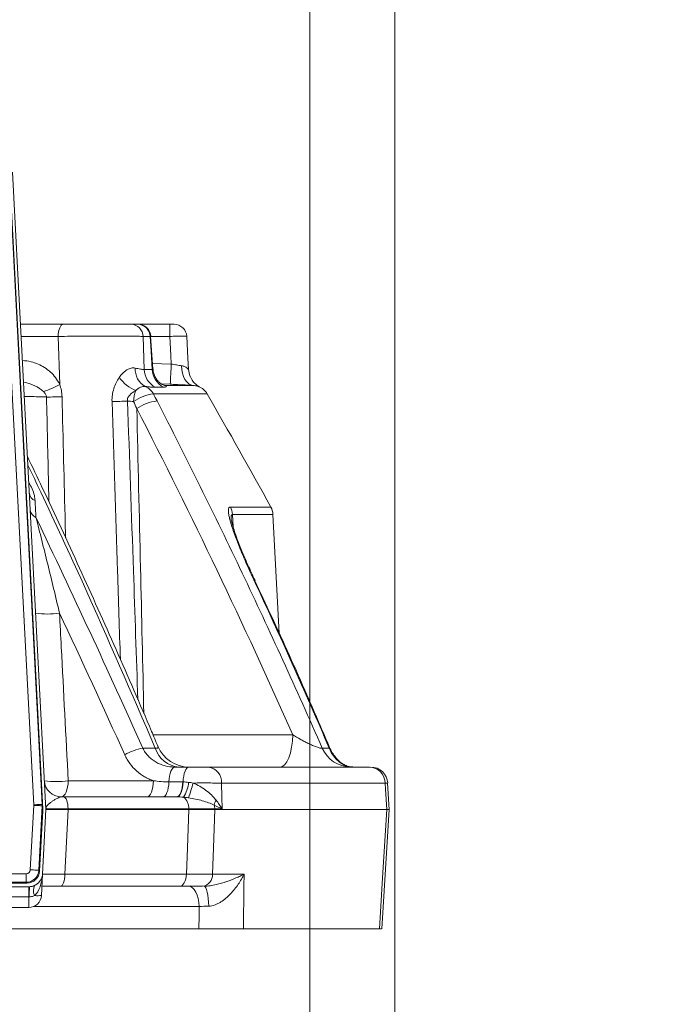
# Model space of a CAD drawing. Header units: millimetres. Extents: x 0 to 8410, y 0 to 5940.
# Tile 278 of 316: x 7536 to 7685, y 2220 to 2451. Entities that reach past the tile are written whole.
import ezdxf

# ---------------------------------------------------------------- set-up
doc = ezdxf.new("R2010")
doc.units = ezdxf.units.MM
doc.header["$LTSCALE"] = 10
doc.styles.add('SLDTEXTSTYLE0', font='TXT', dxfattribs={"width": 0.605})
doc.dimstyles.new('SLDDIMSTYLE0', dxfattribs={"dimtxt": 50, "dimasz": 50, "dimexe": 0, "dimexo": 0.0625, "dimgap": 12.5, "dimtad": 1, "dimtoh": 1, "dimdec": 1, "dimrnd": 1e-09, "dimzin": 12, "dimdsep": 46, "dimtxsty": 'SLDTEXTSTYLE0', "dimsah": 1, "dimcen": 0.09, "dimadec": 0, "dimazin": 0, "dimtfac": 1, "dimtofl": 0, "dimtmove": 0, "dimatfit": 3, "dimfxl": 0, "dimfrac": 2, "dimtolj": 1, "dimtzin": 12, "dimarcsym": 0})
doc.dimstyles.new('SLDDIMSTYLE2', dxfattribs={"dimtxt": 50, "dimasz": 50, "dimexe": 0, "dimexo": 0.0625, "dimgap": 12.5, "dimtad": 1, "dimtoh": 1, "dimdec": 1, "dimrnd": 1e-09, "dimzin": 12, "dimdsep": 46, "dimtxsty": 'SLDTEXTSTYLE0', "dimsah": 1, "dimcen": 0.09, "dimadec": 0, "dimazin": 0, "dimtfac": 1, "dimtofl": 0, "dimtmove": 0, "dimatfit": 3, "dimfxl": 0, "dimfrac": 2, "dimtolj": 1, "dimtzin": 12, "dimarcsym": 0})

# ---------------------------------------------------------------- blocks, each defined once
blk = doc.blocks.new('*D31')
at = {"color": 7, "linetype": 'Continuous', "lineweight": 0}
for p, q in [((7623.82, 3232.92), (7623.82, 2102.57)), ((7603.82, 2933.24), (7603.82, 2102.57)), ((7603.82, 2117.57), (7503.82, 2117.57)), ((7603.82, 2117.57), (7623.82, 2117.57)), ((7623.82, 2117.57), (8031.2, 2117.57))]:
    blk.add_line(p, q, dxfattribs=at)
for points in [[(7603.82, 2117.57), (7553.82, 2125.07), (7553.82, 2110.07)], [(7623.82, 2117.57), (7673.82, 2110.07), (7673.82, 2125.07)]]:
    blk.add_solid(points, dxfattribs=at)
at = {"color": 7, "linetype": 'Continuous', "lineweight": 0, "char_height": 50, "attachment_point": 1, "style": 'SLDTEXTSTYLE0'}
for s, insert in [(' (2x M8)', (7763.45, 2182.03)), ('20', (7687.09, 2182.03))]:
    blk.add_mtext(s, dxfattribs=dict(at, insert=insert))
blk = doc.blocks.new('*D32')
at = {"color": 7, "linetype": 'Continuous', "lineweight": 0}
for p, q in [((7603.82, 2933.24), (7603.82, 2002.57)), ((7366.82, 2227.33), (7366.82, 2002.57)), ((7603.82, 2017.57), (7366.82, 2017.57)), ((7603.82, 2017.57), (8068.78, 2017.57))]:
    blk.add_line(p, q, dxfattribs=at)
for points in [[(7366.82, 2017.57), (7416.82, 2010.07), (7416.82, 2025.07)], [(7603.82, 2017.57), (7553.82, 2025.07), (7553.82, 2010.07)]]:
    blk.add_solid(points, dxfattribs=at)
at = {"color": 7, "linetype": 'Continuous', "lineweight": 0, "char_height": 50, "attachment_point": 1, "style": 'SLDTEXTSTYLE0'}
for s, insert in [(' (2x M8)', (7801.03, 2082.03)), ('237', (7686.46, 2082.03))]:
    blk.add_mtext(s, dxfattribs=dict(at, insert=insert))

msp = doc.modelspace()

# ---------------------------------------------------------------- linework, layer by layer
at = {"color": 7, "linetype": 'Continuous', "lineweight": 0}
for p, q in [((7541.069801, 2265.7711), (7533.227886, 2415.403623)), ((7533.970337, 2415.302995), (7541.817258, 2265.57476)), ((7535.842772, 2379.574764), (7545.84537, 2379.574764)), ((7561.822052, 2379.574764), (7563.441272, 2379.574764)), ((7563.482876, 2379.574764), (7570.935513, 2379.574764)), ((7566.945489, 2369.102884), (7566.441397, 2376.769188)), ((7596.64702, 2306.985389), (7595.182936, 2334.921676)), ((7572.140004, 2275.574758), (7575.434933, 2275.574758)), ((7579.966317, 2275.574758), (7617.878403, 2275.574758)), ((7622.521306, 2265.576116), (7622.127677, 2271.825589)), ((7545.993249, 2268.574759), (7572.59364, 2268.574759)), ((7540.323834, 2251.144467), (7541.069831, 2265.379046)), ((7541.022922, 2250.417752), (7541.817258, 2265.57476)), ((7541.071738, 2265.73117), (7541.071783, 2265.418348)), ((7547.038893, 2265.57476), (7575.393136, 2265.57476)), ((7581.51717, 2265.57476), (7621.97655, 2265.57476)), ((7620.757992, 2237.569971), (7622.518684, 2265.573568)), ((7196.295182, 2248.312293), (7537.33934, 2248.312293)), ((7541.022922, 2250.417752), (7540.76087, 2245.417752)), ((7537.764992, 2247.464138), (7516.923453, 2247.464138)), ((7539.465751, 2247.942257), (7539.24353, 2247.825344)), ((7573.231991, 2247.574759), (7545.24305, 2247.574759)), ((7537.764992, 2242.574759), (7516.923453, 2242.574759)), ((7529.386054, 2237.574759), (7577.777977, 2237.574759)), ((7588.239561, 2237.574759), (7620.201881, 2237.574759))]:
    msp.add_line(p, q, dxfattribs=at)
at = {"color": 8, "linetype": 'Continuous', "lineweight": 0}
for p, q in [((7538.946907, 2266.705978), (7531.697135, 2405.03988)), ((7533.693175, 2405.144486), (7540.942947, 2266.810586)), ((7570.935513, 2379.574764), (7570.935513, 2376.731771)), ((7544.698904, 2376.731771), (7535.991768, 2376.731771)), ((7545.061256, 2365.460488), (7544.698904, 2376.731771)), ((7564.669739, 2376.731771), (7564.908306, 2368.988443)), ((7566.312607, 2376.731771), (7564.669739, 2376.731771)), ((7570.935513, 2376.731771), (7566.443856, 2376.731771)), ((7564.908306, 2368.988443), (7566.821436, 2368.988443)), ((7566.859822, 2370.405588), (7571.282308, 2370.232481)), ((7569.424565, 2364.799577), (7567.486535, 2364.799577)), ((7571.041624, 2365.499962), (7568.921159, 2365.596253)), ((7569.799389, 2365.233901), (7576.435442, 2365.233901)), ((7579.729463, 2363.235894), (7567.084442, 2363.235894)), ((7585.173409, 2336.638171), (7594.694297, 2336.638171)), ((7585.641648, 2334.921676), (7585.818942, 2331.98959)), ((7595.182936, 2334.921676), (7585.641648, 2334.921676)), ((7566.994558, 2283.15607), (7599.846731, 2283.15607)), ((7564.591075, 2280.02502), (7567.526127, 2280.02502)), ((7606.769587, 2280.02502), (7608.409266, 2280.02502)), ((7547.057639, 2272.365417), (7567.088883, 2272.365417)), ((7570.736731, 2272.074758), (7573.971207, 2272.074758)), ((7621.583398, 2271.784104), (7583.111833, 2271.784104)), ((7540.942947, 2266.810586), (7541.069801, 2265.7711)), ((7538.153644, 2251.438968), (7538.946907, 2266.575293)), ((7540.93657, 2266.47102), (7540.143306, 2251.334695)), ((7541.069831, 2265.379046), (7540.93657, 2266.47102)), ((7547.038893, 2265.57476), (7546.270932, 2250.417752)), ((7547.030936, 2265.731766), (7547.038893, 2265.57476)), ((7575.387339, 2265.731766), (7547.030936, 2265.731766)), ((7575.393136, 2265.57476), (7575.387339, 2265.731766)), ((7581.511687, 2265.731766), (7581.51717, 2265.57476)), ((7583.214576, 2265.731766), (7581.511687, 2265.731766)), ((7540.143306, 2251.334695), (7540.323834, 2251.144467)), ((7537.158827, 2248.502521), (7196.475695, 2248.502521)), ((7522.075574, 2250.494911), (7537.158827, 2250.494911)), ((7537.158827, 2248.502521), (7537.158827, 2250.494911)), ((7537.33934, 2248.312293), (7537.158827, 2248.502521)), ((7546.270932, 2250.417752), (7574.833374, 2250.417752)), ((7580.988209, 2250.417752), (7588.416989, 2250.417752)), ((7537.764992, 2245.074759), (7537.764992, 2247.464138)), ((7537.764992, 2245.074759), (7516.923453, 2245.074759)), ((7537.896003, 2245.074759), (7537.764992, 2245.074759)), ((7537.764992, 2245.074759), (7537.764992, 2242.574759)), ((7577.85521, 2242.836439), (7538.990389, 2242.836439))]:
    msp.add_line(p, q, dxfattribs=at)
at = {"color": 8, "linetype": 'Continuous', "lineweight": 0, "flags": 128}
for points in [[(7545.84537, 2379.574764), (7545.628782, 2379.520881), (7545.419957, 2379.361186), (7545.22642, 2379.101414), (7545.055117, 2378.750879), (7544.912185, 2378.322187), (7544.80278, 2377.830732), (7544.730823, 2377.294171), (7544.698904, 2376.731771)], [(7566.821436, 2368.988443), (7566.541041, 2373.257134), (7566.312607, 2376.731771)], [(7571.282308, 2370.232481), (7571.176465, 2372.217405), (7570.935513, 2376.731771)], [(7573.699798, 2369.858819), (7573.76052, 2368.957269), (7573.919336, 2368.098247), (7574.170928, 2367.310482), (7574.506889, 2366.62035), (7574.915941, 2366.050962), (7575.384419, 2365.621361), (7575.896631, 2365.345928), (7576.435442, 2365.233901)], [(7590.980615, 2319.357793), (7590.882774, 2319.471288), (7590.689193, 2319.546747)], [(7596.83239, 2275.574758), (7597.401883, 2275.718431), (7597.950916, 2276.144284), (7598.459761, 2276.837021), (7598.910163, 2277.771763), (7599.285941, 2278.914939), (7599.573593, 2280.225481), (7599.762793, 2281.656324), (7599.846731, 2283.15607)], [(7570.736731, 2272.074758), (7570.791344, 2272.779792), (7570.889871, 2273.445587), (7571.029092, 2274.050477), (7571.204494, 2274.57476), (7571.410338, 2275.001369), (7571.63995, 2275.316417), (7571.885835, 2275.509644), (7572.140004, 2275.574758)], [(7574.058051, 2272.074565), (7574.111621, 2272.779628), (7574.208285, 2273.445457), (7574.344899, 2274.05038), (7574.516992, 2274.574696), (7574.718977, 2275.001332), (7574.944268, 2275.316398), (7575.185548, 2275.50964), (7575.434933, 2275.574758)], [(7547.057639, 2272.365417), (7547.01304, 2271.615542), (7546.912502, 2270.900119), (7546.75966, 2270.244847), (7546.55997, 2269.673261), (7546.320642, 2269.20589), (7546.050246, 2268.85952), (7545.758511, 2268.646595), (7545.455898, 2268.574759)], [(7567.088883, 2272.365417), (7567.048739, 2271.615542), (7566.958259, 2270.900119), (7566.820691, 2270.244847), (7566.640969, 2269.673261), (7566.425572, 2269.20589), (7566.182206, 2268.85952), (7565.919633, 2268.646595), (7565.647285, 2268.574759)], [(7570.736731, 2272.074758), (7570.682119, 2271.369729), (7570.583592, 2270.70393), (7570.444371, 2270.099043), (7570.268984, 2269.574761), (7570.063124, 2269.148148), (7569.833513, 2268.8331), (7569.587628, 2268.639875), (7569.333459, 2268.574759)], [(7573.971207, 2272.074758), (7573.917593, 2271.369729), (7573.820884, 2270.70393), (7573.684196, 2270.099043), (7573.512013, 2269.574761), (7573.309939, 2269.148148), (7573.084529, 2268.8331), (7572.843145, 2268.639875), (7572.59364, 2268.574759)], [(7574.058051, 2272.074565), (7573.999177, 2271.372608), (7573.897774, 2270.709432), (7573.757107, 2270.106438), (7573.581721, 2269.583087), (7573.377277, 2269.156265), (7573.150362, 2268.839746), (7572.908308, 2268.643749), (7572.658922, 2268.574593)], [(7583.111833, 2271.784104), (7583.166326, 2268.574759), (7583.214576, 2265.731766)], [(7621.97655, 2265.57476), (7621.673401, 2270.362805), (7621.583398, 2271.784104)], [(7540.942947, 2266.810586), (7540.892969, 2266.807967), (7540.77148, 2266.801601), (7540.582965, 2266.791721), (7540.33431, 2266.77869), (7540.034692, 2266.762986), (7539.69508, 2266.745189), (7539.327989, 2266.725951), (7538.946907, 2266.705978)], [(7545.993249, 2268.574759), (7546.189304, 2268.520882), (7546.378295, 2268.361188), (7546.553473, 2268.10141), (7546.70852, 2267.750883), (7546.837892, 2267.322193), (7546.93691, 2266.830738), (7547.002043, 2266.294173), (7547.030936, 2265.731766)], [(7540.93657, 2266.47102), (7540.870364, 2266.47449), (7540.738191, 2266.481416), (7540.54461, 2266.491562), (7540.296237, 2266.504578), (7540.001596, 2266.520019), (7539.670791, 2266.537357), (7539.31516, 2266.555994), (7538.946907, 2266.575293)], [(7574.833374, 2250.417752), (7575.061987, 2256.607731), (7575.393136, 2265.57476)], [(7581.51717, 2265.57476), (7581.204216, 2256.607731), (7580.988209, 2250.417752)], [(7620.201881, 2237.574759), (7620.960678, 2249.537747), (7621.97655, 2265.57476)], [(7540.143306, 2251.334695), (7540.077101, 2251.338165), (7539.944942, 2251.345091), (7539.751346, 2251.355236), (7539.502974, 2251.368253), (7539.208333, 2251.383694), (7538.877527, 2251.401031), (7538.521911, 2251.419668), (7538.153644, 2251.438968)], [(7545.24305, 2247.574759), (7545.437242, 2247.628636), (7545.62446, 2247.788331), (7545.797984, 2248.048108), (7545.95157, 2248.398636), (7546.079706, 2248.827326), (7546.177785, 2249.31878), (7546.242307, 2249.855345), (7546.270932, 2250.417752)], [(7573.231991, 2247.574759), (7573.534529, 2247.628636), (7573.826204, 2247.788331), (7574.096541, 2248.048108), (7574.335824, 2248.398636), (7574.535455, 2248.827326), (7574.688266, 2249.31878), (7574.788774, 2249.855345), (7574.833374, 2250.417752)], [(7588.416989, 2250.417752), (7588.377814, 2247.574759), (7588.239561, 2237.574759)], [(7575.358625, 2247.574759), (7575.830291, 2247.484965), (7576.28503, 2247.218807), (7576.706479, 2246.785845), (7577.079515, 2246.201631), (7577.390741, 2245.487147), (7577.62898, 2244.668058), (7577.785681, 2243.773782), (7577.85521, 2242.836439)], [(7578.986059, 2247.574759), (7579.192872, 2247.486326), (7579.392369, 2247.224155), (7579.577501, 2246.79752), (7579.741697, 2246.221512), (7579.879175, 2245.516506), (7579.985063, 2244.707442), (7580.055605, 2243.822938), (7580.088313, 2242.894282)], [(7577.777977, 2237.574759), (7577.823143, 2240.650579), (7577.85521, 2242.836439)]]:
    msp.add_lwpolyline(points, dxfattribs=at)
at = {"color": 7, "linetype": 'Continuous', "lineweight": 0, "flags": 128}
msp.add_lwpolyline([(7574.929322, 2376.731771), (7575.203429, 2371.597502), (7575.342576, 2368.988443)], dxfattribs=at)
at = {"color": 8, "linetype": 'Continuous', "lineweight": 0}
for centre, radius, start, end in [((7561.751224, 2376.656128), 2.919495, 1.48467636, 88.60984264), ((7563.381991, 2376.643417), 2.931947, 1.72688258, 88.84146576), ((7567.410735, 2368.993835), 4.600782, 176.14627401, 240.95531094), ((7569.924486, 2369.188002), 5.020147, 182.27821024, 240.94602779), ((7571.832229, 2369.199072), 5.015217, 182.40702449, 241.30991853), ((7109.776802, 2391.331064), 461.987534, 356.79475038, 357.38243943), ((7566.931315, 2373.02989), 9.871625, 217.06104256, 246.11236799), ((7534.676043, 2383.894098), 21.157755, 288.13684364, 299.39624238), ((7571.330064, 2360.983916), 8.922797, 160.21740448, 176.98304064), ((7563.698494, 2361.431031), 3.836949, 28.05962809, 67.33402435), ((7542.210477, 2434.757317), 72.258316, 269.80341825, 272.69795566), ((7557.214491, 2430.3679), 68.921772, 270.11713975, 273.14748466), ((7568.39209, 2352.817925), 10.499716, 97.15426752, 124.66803884), ((7569.012597, 2351.448753), 10.178018, 96.01431117, 124.98355392), ((7540.089805, 2340.193105), 2.188289, 187.94879598, 247.60123957), ((7581.514888, 2334.718058), 4.13178, 2.82473984, 27.69197889), ((7540.282357, 2336.215762), 2.173266, 188.21858846, 248.3994637), ((7542.208242, 2330.893622), 19.37301, 261.6610774, 278.3389226), ((7567.439097, 2265.739407), 14.566742, 101.27482957, 119.16405872), ((7573.558556, 2281.866421), 6.307215, 196.97483159, 265.97562402), ((7613.57613, 2283.003369), 7.429642, 203.63281501, 269.04509146), ((7579.517648, 2272.002034), 3.600786, 356.53016861, 82.84216189), ((7544.259506, 2291.574962), 19.412269, 261.71237464, 278.28762536), ((7567.880618, 2272.632886), 7.508195, 326.57351772, 355.04127062), ((7551.356861, 2277.701425), 25.719291, 338.69379701, 346.78043306), ((7572.300192, 2266.007649), 3.099449, 354.89332918, 53.42887582), ((7586.231004, 2265.41592), 5.017579, 151.51505359, 165.939047), ((7577.775892, 2265.583634), 3.73873, 2.2707045, 16.33176811), ((7578.300013, 2250.245843), 2.693687, 277.42759363, 3.65905157), ((7561.730263, 2245.319976), 23.835521, 174.8355164, 180.58946288), ((7541.23539, 2246.540017), 2.370564, 147.16626381, 209.7845737), ((7539.763428, 2251.287625), 5.954015, 264.35707896, 279.6439043)]:
    msp.add_arc(centre, radius, start, end, dxfattribs=at)
at = {"color": 7, "linetype": 'Continuous', "lineweight": 0}
for centre, radius, start, end in [((7563.482858, 2376.574753), 3.000011, 3.78047846, 90.00022477), ((7571.933707, 2376.575052), 2.999712, 2.99477421, 89.99506206), ((7580.336504, 2369.250149), 5.000781, 182.99983373, 202.23940607), ((7576.263502, 2361.239133), 4, 29.94652968, 68.90541926), ((6279.992004, 1614.448531), 1500, 28.780784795, 29.946529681), ((7591.188425, 2334.712334), 4, 3, 28.7807848), ((7575.507593, 2283.574763), 8.000005, 203.02825729, 269.99999019), ((7608.394493, 2279.656749), 0.368567, 27.99739455, 87.70277128), ((7617.738317, 2271.731875), 3.845435, 0.77821077, 87.91230847), ((7618.168172, 2271.57479), 3.999968, 3.67315031, 90.00044565), ((7545.455896, 2272.574759), 4, 183, 270), ((7538.027027, 2250.574759), 3, 298.65768168, 357), ((7537.764989, 2245.574759), 3, 270, 357)]:
    msp.add_arc(centre, radius, start, end, dxfattribs=at)
at = {"color": 8, "linetype": 'Continuous', "lineweight": 0}
for centre, major_axis, ratio, start_param, end_param in [((7537.94674, 2266.671201), (0.13576, -1.112451), 0.8922964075, 1.3765191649, 1.4934137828), ((7537.94674, 2266.671201), (2.977907, 0.363414), 0.9684322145, 6.0889081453, 6.2058027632), ((7537.151584, 2251.49873), (0.693343, -0.730631), 0.9928048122, 5.5275720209, 7.0387985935), ((7537.151584, 2251.49873), (2.176123, 2.065064), 0.997618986, 3.9567756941, 5.4680022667), ((7538.027027, 2250.574759), (0.30581, 5.835199), 0.5134167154, 3.6354824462, 4.7123889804)]:
    msp.add_ellipse(centre, major_axis=major_axis, ratio=ratio, start_param=start_param, end_param=end_param, dxfattribs=at)
at = {"color": 7, "linetype": 'Continuous', "lineweight": 0}
for centre, major_axis, ratio, start_param, end_param in [((7539.572291, 2253.351003), (1.402426, 12.865235), 0.0430431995, 6.0123636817, 6.0240130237), ((7539.124131, 2257.023348), (1.878329, 8.999574), 0.0596680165, 5.9148791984, 5.9268078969), ((7537.317631, 2251.323753), (-2.08003, 2.191894), 0.9928048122, 2.3859793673, 3.8972059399)]:
    msp.add_ellipse(centre, major_axis=major_axis, ratio=ratio, start_param=start_param, end_param=end_param, dxfattribs=at)
for points, knots in [([(7545.845375, 2379.574759), (7546.612551, 2379.574759), (7547.400506, 2379.574759), (7548.612787, 2379.574759), (7549.023218, 2379.574759), (7549.8492, 2379.574759), (7550.260595, 2379.574759), (7551.490143, 2379.574759), (7552.303709, 2379.574759), (7553.514568, 2379.574759), (7553.913521, 2379.574759), (7554.690959, 2379.574759), (7555.071224, 2379.574759), (7555.815004, 2379.574759), (7556.17852, 2379.574759), (7556.888428, 2379.574759), (7557.235755, 2379.574759), (7558.228219, 2379.574759), (7558.832232, 2379.574759), (7559.652332, 2379.574759), (7559.91262, 2379.574759), (7560.395586, 2379.574759), (7560.618021, 2379.574759), (7561.229767, 2379.574759), (7561.56411, 2379.574759), (7561.822046, 2379.574759)], [0, 0, 0, 0, 0.125, 0.125, 0.1875, 0.1875, 0.25, 0.25, 0.375, 0.375, 0.4375, 0.4375, 0.5, 0.5, 0.5625, 0.5625, 0.625, 0.625, 0.75, 0.75, 0.8125, 0.8125, 0.875, 0.875, 1, 1, 1, 1]), ([(7570.935517, 2379.574759), (7571.068994, 2379.574759), (7571.201611, 2379.574759), (7571.444248, 2379.574759), (7571.556462, 2379.574759), (7571.740946, 2379.574759), (7571.814677, 2379.574759), (7571.912415, 2379.574759), (7571.936483, 2379.574759), (7571.933969, 2379.574759)], [0, 0, 0, 0, 0.25, 0.25, 0.5, 0.5, 0.75, 0.75, 1, 1, 1, 1]), ([(7569.70277, 2365.241084), (7569.694409, 2365.241071), (7569.6774, 2365.241045), (7569.397716, 2365.324004), (7568.970988, 2365.543747), (7568.452383, 2365.932656), (7567.901946, 2366.521896), (7567.413027, 2367.319564), (7567.071355, 2368.208184), (7567.024125, 2368.835555), (7567.003558, 2369.10874)], [0, 0, 0, 0, 0.1350095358, 0.2746612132, 0.4010865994, 0.5176060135, 0.6345132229, 0.7606258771, 0.8957661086, 1, 1, 1, 1]), ([(7577.9276, 2364.874783), (7577.929456, 2364.873912), (7577.947707, 2364.865346), (7577.897577, 2364.889249), (7577.745758, 2364.975564), (7577.509141, 2365.123703), (7577.145173, 2365.388667), (7576.585821, 2365.907151), (7576.052233, 2366.568088), (7575.82021, 2367.157343), (7575.737561, 2367.367241)], [0, 0, 0, 0, 0.0180111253, 0.1770563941, 0.2557738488, 0.3222328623, 0.4339065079, 0.5702420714, 0.8469163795, 1, 1, 1, 1]), ([(7576.435437, 2365.233901), (7576.0499, 2365.253376), (7575.636366, 2365.274153), (7574.78545, 2365.316654), (7574.344747, 2365.338546), (7573.432773, 2365.383577), (7572.958727, 2365.40685), (7572.007093, 2365.453281), (7571.526692, 2365.476581), (7571.041627, 2365.499959)], [0, 0, 0, 0, 0.25, 0.25, 0.5, 0.5, 0.75, 0.75, 1, 1, 1, 1]), ([(7568.127955, 2280.455559), (7567.639978, 2281.620915), (7564.44439, 2289.252418), (7558.334305, 2303.208121), (7549.775125, 2322.28999), (7542.814662, 2337.378477), (7538.641828, 2346.055969), (7537.471916, 2348.488826)], [0, 0, 0, 0, 0.0505521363, 0.3310478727, 0.6111944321, 0.8909928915, 1, 1, 1, 1]), ([(7590.976725, 2319.364953), (7590.412525, 2320.586123), (7589.421574, 2322.730961), (7588.162898, 2325.633169), (7587.20567, 2327.984623), (7586.467185, 2329.96684), (7585.950488, 2331.5166), (7585.617546, 2332.653831), (7585.443118, 2333.368226), (7585.371684, 2333.801615), (7585.3689, 2333.849496), (7585.36772, 2333.869803)], [0, 0, 0, 0, 0.2204351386, 0.3871676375, 0.5322781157, 0.6620037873, 0.7745563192, 0.8535877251, 0.9159744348, 0.9643621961, 1, 1, 1, 1]), ([(7608.670454, 2279.794186), (7606.848038, 2284.037435), (7602.3529, 2294.503762), (7596.425974, 2307.67843), (7592.227082, 2316.567247), (7590.921919, 2319.330204)], [0, 0, 0, 0, 0.3196871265, 0.7885348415, 1, 1, 1, 1]), ([(7613.978426, 2275.602921), (7613.69334, 2275.610378), (7613.100626, 2275.625883), (7612.153089, 2275.967343), (7611.195611, 2276.531402), (7610.291196, 2277.324766), (7609.490613, 2278.359916), (7608.966624, 2279.202706), (7608.765452, 2279.750437), (7608.735065, 2279.833171)], [0, 0, 0, 0, 0.16506474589, 0.34318084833, 0.50210384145, 0.6708657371, 0.8173023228, 0.972403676, 1, 1, 1, 1]), ([(7575.43494, 2275.574759), (7575.832065, 2275.574759), (7576.241475, 2275.574759), (7576.873849, 2275.574759), (7577.084964, 2275.574759), (7577.499699, 2275.574759), (7577.704603, 2275.574759), (7578.109381, 2275.574759), (7578.308591, 2275.574759), (7578.688, 2275.574759), (7578.870023, 2275.574759), (7579.21855, 2275.574759), (7579.385507, 2275.574759), (7579.693469, 2275.574759), (7579.835828, 2275.574759), (7579.966322, 2275.574759)], [0, 0, 0, 0, 0.25, 0.25, 0.375, 0.375, 0.5, 0.5, 0.625, 0.625, 0.75, 0.75, 0.875, 0.875, 1, 1, 1, 1]), ([(7622.106518, 2271.824218), (7622.124208, 2271.8238), (7622.269933, 2271.820361), (7621.904483, 2271.801061), (7621.583398, 2271.784104)], [0, 0, 0, 0, 0.12139595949, 1, 1, 1, 1]), ([(7541.817261, 2265.574759), (7541.817261, 2265.574759), (7541.939631, 2265.574759), (7542.304192, 2265.574759), (7542.45609, 2265.574759), (7542.811338, 2265.574759), (7543.01557, 2265.574759), (7543.477884, 2265.574759), (7543.737691, 2265.574759), (7544.294817, 2265.574759), (7544.59374, 2265.574759), (7545.232153, 2265.574759), (7545.574229, 2265.574759), (7546.286037, 2265.574759), (7546.655571, 2265.574759), (7547.038888, 2265.574759)], [0, 0, 0, 0, 0.25, 0.25, 0.375, 0.375, 0.5, 0.5, 0.625, 0.625, 0.75, 0.75, 0.875, 0.875, 1, 1, 1, 1]), ([(7622.500326, 2265.57476), (7622.51776, 2265.57476), (7622.66366, 2265.57476), (7622.298275, 2265.57476), (7621.97655, 2265.57476)], [0, 0, 0, 0, 0.11949209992, 1, 1, 1, 1]), ([(7537.991504, 2247.465536), (7537.955051, 2247.465141), (7537.879549, 2247.464323), (7537.804043, 2247.464201), (7537.764992, 2247.464138)], [0, 0, 0, 0, 0.4828068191, 1, 1, 1, 1]), ([(7539.24353, 2247.825344), (7538.944709, 2247.6869), (7538.542199, 2247.500416), (7538.104309, 2247.472681), (7537.991504, 2247.465536)], [0, 0, 0, 0, 0.7423904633, 1, 1, 1, 1]), ([(7545.24305, 2247.574759), (7544.086765, 2247.574759), (7542.372946, 2247.574759), (7541.24188, 2247.574759), (7540.873925, 2247.574759)], [0, 0, 0, 0, 0.6746826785, 1, 1, 1, 1]), ([(7588.239557, 2237.574759), (7587.95029, 2237.574759), (7587.629033, 2237.574759), (7587.101096, 2237.574759), (7586.917392, 2237.574759), (7586.534269, 2237.574759), (7586.333749, 2237.574759), (7585.717136, 2237.574759), (7585.286908, 2237.574759), (7584.613571, 2237.574759), (7584.38443, 2237.574759), (7583.916521, 2237.574759), (7583.67746, 2237.574759), (7582.960558, 2237.574759), (7582.478173, 2237.574759), (7581.504595, 2237.574759), (7581.009223, 2237.574759), (7580.046559, 2237.574759), (7579.575674, 2237.574759), (7578.654894, 2237.574759), (7578.204656, 2237.574759), (7577.777982, 2237.574759)], [0, 0, 0, 0, 0.125, 0.125, 0.1875, 0.1875, 0.25, 0.25, 0.375, 0.375, 0.4375, 0.4375, 0.5, 0.5, 0.625, 0.625, 0.75, 0.75, 0.875, 0.875, 1, 1, 1, 1]), ([(7620.682533, 2237.574759), (7620.712971, 2237.574759), (7620.80156, 2237.574759), (7620.439526, 2237.574759), (7620.201881, 2237.574759)], [0, 0, 0, 0, 0.3435853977, 1, 1, 1, 1])]:
    msp.add_open_spline(points, degree=3, knots=knots, dxfattribs=at)
at = {"color": 8, "linetype": 'Continuous', "lineweight": 0}
for points, knots in [([(7564.669737, 2376.731767), (7564.346824, 2376.743449), (7563.928411, 2376.753817), (7563.163104, 2376.767474), (7562.884869, 2376.771708), (7562.280827, 2376.779522), (7561.955333, 2376.783088), (7560.929875, 2376.792559), (7560.174738, 2376.797341), (7558.934165, 2376.802203), (7558.500049, 2376.803437), (7557.612782, 2376.805065), (7557.158463, 2376.805469), (7556.228923, 2376.805473), (7555.7537, 2376.805074), (7554.782151, 2376.803464), (7554.283608, 2376.802247), (7552.770466, 2376.797379), (7551.753774, 2376.792589), (7550.217201, 2376.783158), (7549.703072, 2376.779637), (7548.670812, 2376.771815), (7548.15785, 2376.767551), (7546.642704, 2376.753845), (7545.657836, 2376.743451), (7544.698898, 2376.731767)], [0, 0, 0, 0, 0.125, 0.125, 0.1875, 0.1875, 0.25, 0.25, 0.375, 0.375, 0.4375, 0.4375, 0.5, 0.5, 0.5625, 0.5625, 0.625, 0.625, 0.75, 0.75, 0.8125, 0.8125, 0.875, 0.875, 1, 1, 1, 1]), ([(7566.448267, 2376.769322), (7566.457772, 2376.768019), (7566.513449, 2376.760387), (7566.403656, 2376.744744), (7566.312607, 2376.731771)], [0, 0, 0, 0, 0.170719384, 1, 1, 1, 1]), ([(7574.929326, 2376.731767), (7574.933791, 2376.742409), (7574.911777, 2376.751834), (7574.816937, 2376.768351), (7574.742855, 2376.775499), (7574.546721, 2376.786942), (7574.425578, 2376.79126), (7574.137408, 2376.797105), (7573.969094, 2376.798599), (7573.600294, 2376.79861), (7573.398421, 2376.797174), (7572.958679, 2376.791333), (7572.725323, 2376.786973), (7572.240721, 2376.775621), (7571.986045, 2376.768541), (7571.465537, 2376.751886), (7571.202125, 2376.742409), (7570.935517, 2376.731767)], [0, 0, 0, 0, 0.125, 0.125, 0.25, 0.25, 0.375, 0.375, 0.5, 0.5, 0.625, 0.625, 0.75, 0.75, 0.875, 0.875, 1, 1, 1, 1]), ([(7536.287497, 2371.088925), (7536.979031, 2371.01429), (7538.809737, 2370.816708), (7541.552239, 2369.550235), (7543.852707, 2367.61611), (7544.746047, 2366.022709), (7545.061256, 2365.460488)], [0, 0, 0, 0, 0.19440150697, 0.51464095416, 0.82874442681, 1, 1, 1, 1]), ([(7559.053818, 2367.080606), (7559.31601, 2367.465494), (7559.600209, 2367.810365), (7560.055403, 2368.263338), (7560.211988, 2368.403529), (7560.53471, 2368.66031), (7560.700633, 2368.776438), (7561.031858, 2368.97682), (7561.198311, 2369.062055), (7561.532136, 2369.201366), (7561.700265, 2369.255597), (7562.033036, 2369.329405), (7562.197074, 2369.348845), (7562.515211, 2369.352354), (7562.669964, 2369.33661), (7562.820362, 2369.303057)], [0, 0, 0, 0, 0.25, 0.25, 0.375, 0.375, 0.5, 0.5, 0.625, 0.625, 0.75, 0.75, 0.875, 0.875, 1, 1, 1, 1]), ([(7562.820362, 2369.303057), (7563.273967, 2369.201863), (7563.674245, 2369.113709), (7564.370625, 2368.999659), (7564.666719, 2368.973966), (7564.90831, 2368.988443)], [0, 0, 0, 0, 0.5, 0.5, 1, 1, 1, 1]), ([(7566.821436, 2368.988443), (7566.891183, 2368.989253), (7566.982416, 2368.990314), (7566.975925, 2369.083561), (7566.974397, 2369.105521)], [0, 0, 0, 0, 0.7644973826, 1, 1, 1, 1]), ([(7571.282313, 2370.232479), (7571.498275, 2370.195037), (7571.712514, 2370.158849), (7572.137575, 2370.08898), (7572.349684, 2370.055108), (7572.758592, 2369.991838), (7572.956563, 2369.962235), (7573.339419, 2369.907169), (7573.525861, 2369.881513), (7573.69979, 2369.858821)], [0, 0, 0, 0, 0.25, 0.25, 0.5, 0.5, 0.75, 0.75, 1, 1, 1, 1]), ([(7573.69979, 2369.858821), (7573.962239, 2369.824581), (7574.18967, 2369.744158), (7574.59179, 2369.550395), (7574.766353, 2369.435199), (7574.978925, 2369.276679), (7575.042081, 2369.225871), (7575.152456, 2369.133961), (7575.2, 2369.092566), (7575.275319, 2369.027615), (7575.303147, 2369.004064), (7575.338487, 2368.978993), (7575.345893, 2368.977655), (7575.34258, 2368.988443)], [0, 0, 0, 0, 0.25, 0.25, 0.5, 0.5, 0.625, 0.625, 0.75, 0.75, 0.875, 0.875, 1, 1, 1, 1]), ([(7557.355407, 2361.446273), (7557.338307, 2361.963563), (7557.365611, 2362.473747), (7557.50688, 2363.479835), (7557.622185, 2363.978954), (7557.924318, 2364.933754), (7558.111006, 2365.39294), (7558.544456, 2366.274406), (7558.787758, 2366.690041), (7559.053818, 2367.080606)], [0, 0, 0, 0, 0.25, 0.25, 0.5, 0.5, 0.75, 0.75, 1, 1, 1, 1]), ([(7541.26219, 2363.78755), (7540.953634, 2364.044086), (7540.013721, 2364.825539), (7538.385105, 2365.556944), (7537.071117, 2365.86177), (7536.555166, 2365.981463)], [0, 0, 0, 0, 0.2288820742, 0.6972130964, 1, 1, 1, 1]), ([(7545.06125, 2365.460488), (7545.225227, 2365.000192), (7545.357549, 2364.52551), (7545.544214, 2363.564182), (7545.599239, 2363.075833), (7545.611738, 2362.579094)], [0, 0, 0, 0, 0.5, 0.5, 1, 1, 1, 1]), ([(7562.933853, 2364.003849), (7562.692198, 2363.871005), (7562.45578, 2363.727711), (7562.000447, 2363.410874), (7561.781885, 2363.237971), (7561.488949, 2362.946361), (7561.396947, 2362.843505), (7561.230238, 2362.620763), (7561.155174, 2362.499604), (7561.040044, 2362.24475), (7560.999, 2362.107363), (7560.964654, 2361.830657), (7560.970713, 2361.689187), (7560.998727, 2361.550097)], [0, 0, 0, 0, 0.25, 0.25, 0.5, 0.5, 0.625, 0.625, 0.75, 0.75, 0.875, 0.875, 1, 1, 1, 1]), ([(7565.177089, 2364.971643), (7565.00774, 2365.002739), (7564.827496, 2365.005075), (7564.452334, 2364.952686), (7564.26043, 2364.898707), (7563.870847, 2364.735118), (7563.671881, 2364.623994), (7563.291329, 2364.352757), (7563.107476, 2364.192117), (7562.933853, 2364.003849)], [0, 0, 0, 0, 0.25, 0.25, 0.5, 0.5, 0.75, 0.75, 1, 1, 1, 1]), ([(7567.486539, 2364.799572), (7567.173696, 2364.799572), (7566.825255, 2364.816242), (7566.056274, 2364.877224), (7565.635759, 2364.921488), (7565.177089, 2364.971643)], [0, 0, 0, 0, 0.5, 0.5, 1, 1, 1, 1]), ([(7569.799394, 2365.233901), (7569.967405, 2365.217782), (7570.058948, 2365.170997), (7570.148216, 2365.069008), (7570.143646, 2365.012805), (7570.058678, 2364.914769), (7569.977538, 2364.872459), (7569.749644, 2364.814956), (7569.602845, 2364.799572), (7569.424565, 2364.799572)], [0, 0, 0, 0, 0.25, 0.25, 0.5, 0.5, 0.75, 0.75, 1, 1, 1, 1]), ([(7577.698003, 2364.959929), (7577.610194, 2365.001302), (7577.391975, 2365.10412), (7576.793247, 2365.185355), (7576.435442, 2365.233901)], [0, 0, 0, 0, 0.4023911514, 1, 1, 1, 1]), ([(7541.962559, 2362.499426), (7541.862346, 2362.502799), (7540.337171, 2362.554123), (7538.493032, 2362.612375), (7537.004052, 2362.642283), (7536.729883, 2362.64779)], [0, 0, 0, 0, 0.0542640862, 0.825859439, 1, 1, 1, 1]), ([(7541.962566, 2362.499423), (7541.954848, 2362.625275), (7541.928985, 2362.746566), (7541.848391, 2362.981887), (7541.793265, 2363.096034), (7541.602321, 2363.417255), (7541.439346, 2363.610074), (7541.262188, 2363.787546)], [0, 0, 0, 0, 0.25, 0.25, 0.5, 0.5, 1, 1, 1, 1]), ([(7542.521875, 2337.840687), (7542.489592, 2339.267893), (7542.303668, 2347.487605), (7542.116899, 2355.7071), (7541.962559, 2362.499426)], [0, 0, 0, 0, 0.1736320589, 1, 1, 1, 1]), ([(7545.611735, 2362.579096), (7545.862808, 2352.604883), (7546.141319, 2341.54068), (7546.416186, 2330.476142), (7546.443264, 2329.386118)], [0, 0, 0, 0, 0.901484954, 1, 1, 1, 1]), ([(7560.998733, 2361.550096), (7561.468079, 2348.257235), (7562.293768, 2324.871997), (7563.087552, 2301.485365), (7563.430126, 2291.392385)], [0, 0, 0, 0, 0.5684295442, 1, 1, 1, 1]), ([(7567.946174, 2361.570752), (7574.81514, 2348.211836), (7581.486576, 2334.731696), (7594.42949, 2307.544478), (7600.699805, 2293.839985), (7606.76958, 2280.025018)], [0, 0, 0, 0, 0.5, 0.5, 1, 1, 1, 1]), ([(7559.318299, 2300.863061), (7559.099023, 2307.764011), (7558.457329, 2327.958998), (7557.792829, 2348.15293), (7557.355399, 2361.446272)], [0, 0, 0, 0, 0.34171599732, 1, 1, 1, 1]), ([(7563.177119, 2359.787773), (7563.470719, 2347.316556), (7564.033009, 2323.432217), (7564.582373, 2299.54723), (7564.844887, 2288.133799)], [0, 0, 0, 0, 0.5221504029, 1, 1, 1, 1]), ([(7567.526127, 2280.02502), (7561.946234, 2292.903827), (7553.19819, 2313.094959), (7543.04657, 2335.150897), (7538.595069, 2344.400003), (7537.575151, 2346.519138)], [0, 0, 0, 0, 0.5758602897, 0.9028220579, 1, 1, 1, 1]), ([(7539.255957, 2338.169913), (7539.216424, 2338.559743), (7539.126548, 2339.445999), (7538.702877, 2340.898911), (7538.08152, 2341.869213), (7537.79542, 2342.315982)], [0, 0, 0, 0, 0.2976043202, 0.6765865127, 1, 1, 1, 1]), ([(7590.689186, 2319.546747), (7589.87309, 2321.287449), (7589.095517, 2323.007094), (7588.003042, 2325.546534), (7587.651324, 2326.386274), (7586.978513, 2328.049186), (7586.657292, 2328.872428), (7586.055787, 2330.496753), (7585.777576, 2331.292129), (7585.413147, 2332.436089), (7585.300045, 2332.81093), (7585.09802, 2333.533444), (7585.009009, 2333.881127), (7584.861338, 2334.542118), (7584.802562, 2334.855557), (7584.726089, 2335.435831), (7584.709165, 2335.698675), (7584.731645, 2336.142128), (7584.772096, 2336.325112), (7584.883422, 2336.510169), (7584.928875, 2336.557582), (7585.037752, 2336.621657), (7585.101486, 2336.638173), (7585.173414, 2336.638173)], [0, 0, 0, 0, 0.25, 0.25, 0.375, 0.375, 0.5, 0.5, 0.625, 0.625, 0.6875, 0.6875, 0.75, 0.75, 0.8125, 0.8125, 0.875, 0.875, 0.9375, 0.9375, 0.96875, 0.96875, 1, 1, 1, 1]), ([(7539.482311, 2334.195115), (7539.708539, 2333.32235), (7539.936397, 2332.432508), (7540.393939, 2330.632205), (7540.623657, 2329.721415), (7541.314821, 2326.965183), (7541.778703, 2325.094301), (7542.704547, 2321.328037), (7543.167282, 2319.429404), (7544.092576, 2315.601894), (7544.555124, 2313.673189), (7545.017882, 2311.72543)], [0, 0, 0, 0, 0.125, 0.125, 0.25, 0.25, 0.5, 0.5, 0.75, 0.75, 1, 1, 1, 1]), ([(7585.641648, 2334.921676), (7585.616954, 2334.920426), (7585.510828, 2334.915055), (7585.424833, 2334.77255), (7585.353388, 2334.436457), (7585.374724, 2334.115301), (7585.39104, 2333.869714)], [0, 0, 0, 0, 0.1052139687, 0.4521844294, 0.5810875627, 1, 1, 1, 1]), ([(7545.017882, 2311.72543), (7545.155442, 2309.070888), (7545.293004, 2306.416334), (7545.430568, 2303.761769), (7545.972896, 2293.296499), (7546.515252, 2282.831046), (7547.057638, 2272.365415)], [0, 0, 0, 0, 0.008000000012, 0.008000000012, 0.008000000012, 0.03953893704, 0.03953893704, 0.03953893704, 0.03953893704]), ([(7599.846724, 2283.156072), (7600.415256, 2282.801447), (7601.003484, 2282.451976), (7601.920859, 2281.936866), (7602.233156, 2281.766446), (7602.860415, 2281.435487), (7603.176596, 2281.274205), (7603.815426, 2280.962276), (7604.14068, 2280.810451), (7604.780967, 2280.530719), (7605.100154, 2280.40095), (7605.553176, 2280.23848), (7605.700905, 2280.189406), (7605.978012, 2280.106988), (7606.108177, 2280.0733), (7606.468244, 2279.999493), (7606.655318, 2279.990685), (7606.76958, 2280.025018)], [0, 0, 0, 0, 0.25, 0.25, 0.375, 0.375, 0.5, 0.5, 0.625, 0.625, 0.75, 0.75, 0.8125, 0.8125, 0.875, 0.875, 1, 1, 1, 1]), ([(7567.088881, 2272.365415), (7566.724165, 2272.485874), (7566.362779, 2272.625963), (7565.662716, 2272.939346), (7565.322024, 2273.113223), (7564.327848, 2273.686329), (7563.700788, 2274.137512), (7562.531341, 2275.183844), (7562.007393, 2275.762126), (7561.311478, 2276.711553), (7561.094616, 2277.041795), (7560.692334, 2277.730985), (7560.506848, 2278.0905), (7560.340554, 2278.459491)], [0, 0, 0, 0, 0.125, 0.125, 0.25, 0.25, 0.5, 0.5, 0.75, 0.75, 0.875, 0.875, 1, 1, 1, 1]), ([(7564.591081, 2280.025018), (7564.761726, 2279.670673), (7564.960977, 2279.331335), (7565.402924, 2278.697359), (7565.646462, 2278.400618), (7566.176489, 2277.845594), (7566.464917, 2277.585869), (7567.076356, 2277.111983), (7567.39563, 2276.9002), (7568.059212, 2276.522976), (7568.403533, 2276.35756), (7569.116713, 2276.072051), (7569.486698, 2275.952068), (7570.602183, 2275.668275), (7571.362783, 2275.574759), (7572.14, 2275.574759)], [0, 0, 0, 0, 0.125, 0.125, 0.25, 0.25, 0.375, 0.375, 0.5, 0.5, 0.625, 0.625, 0.75, 0.75, 1, 1, 1, 1]), ([(7567.526127, 2280.02502), (7567.696164, 2280.012775), (7567.94095, 2279.995149), (7568.187201, 2280.103579), (7568.187546, 2280.271351), (7568.165404, 2280.414185), (7568.14381, 2280.443754), (7568.141411, 2280.447039)], [0, 0, 0, 0, 0.3281136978, 0.4723565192, 0.9156298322, 0.9906274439, 1, 1, 1, 1]), ([(7614.010393, 2275.574759), (7613.471987, 2275.574759), (7612.927298, 2275.670486), (7612.131886, 2275.954407), (7611.869382, 2276.072486), (7611.350049, 2276.358132), (7611.092828, 2276.526444), (7610.598925, 2276.905766), (7610.360406, 2277.117617), (7609.901176, 2277.587706), (7609.678745, 2277.848373), (7609.055799, 2278.68739), (7608.699519, 2279.317242), (7608.409263, 2280.025018)], [0, 0, 0, 0, 0.25, 0.25, 0.375, 0.375, 0.5, 0.5, 0.625, 0.625, 0.75, 0.75, 1, 1, 1, 1]), ([(7583.111835, 2271.784103), (7582.714297, 2271.79638), (7582.262313, 2271.806468), (7581.249742, 2271.822279), (7580.704364, 2271.82775), (7579.835204, 2271.832371), (7579.535351, 2271.833313), (7578.922486, 2271.833938), (7578.613099, 2271.833623), (7577.988616, 2271.831782), (7577.673518, 2271.830255), (7577.03756, 2271.825977), (7576.714514, 2271.823202), (7576.394616, 2271.819851)], [0, 0, 0, 0, 0.25, 0.25, 0.5, 0.5, 0.625, 0.625, 0.75, 0.75, 0.875, 0.875, 1, 1, 1, 1]), ([(7576.394616, 2271.819851), (7576.947002, 2271.602882), (7577.47169, 2271.343655), (7578.478271, 2270.767425), (7578.961445, 2270.448939), (7579.885679, 2269.760567), (7580.315699, 2269.399257), (7581.116094, 2268.638806), (7581.487175, 2268.241116), (7581.820839, 2267.808944)], [0, 0, 0, 0, 0.25, 0.25, 0.5, 0.5, 0.75, 0.75, 1, 1, 1, 1]), ([(7545.455896, 2268.574759), (7545.280477, 2268.574759), (7545.091781, 2268.520484), (7544.691788, 2268.355131), (7544.480353, 2268.243569), (7544.053241, 2267.998258), (7543.837515, 2267.864319), (7543.418776, 2267.591644), (7543.215703, 2267.452605), (7542.838472, 2267.176857), (7542.664644, 2267.040265), (7542.358308, 2266.770849), (7542.225468, 2266.6376), (7542.011501, 2266.3746), (7541.930322, 2266.244816), (7541.851857, 2266.051537), (7541.832934, 2265.987461), (7541.809846, 2265.859543), (7541.805705, 2265.795266), (7541.809033, 2265.731767)], [0, 0, 0, 0, 0.125, 0.125, 0.25, 0.25, 0.375, 0.375, 0.5, 0.5, 0.625, 0.625, 0.75, 0.75, 0.875, 0.875, 0.9375, 0.9375, 1, 1, 1, 1]), ([(7581.363761, 2266.634961), (7580.950301, 2266.841679), (7580.510912, 2267.020481), (7579.585173, 2267.357117), (7579.09801, 2267.513103), (7578.076013, 2267.802904), (7577.548623, 2267.934466), (7576.459935, 2268.16891), (7575.898686, 2268.271866), (7575.318282, 2268.356266)], [0, 0, 0, 0, 0.25, 0.25, 0.5, 0.5, 0.75, 0.75, 1, 1, 1, 1]), ([(7581.820839, 2267.808944), (7582.08354, 2267.468685), (7582.330181, 2267.124959), (7582.794164, 2266.432121), (7583.012162, 2266.081831), (7583.21458, 2265.731767)], [0, 0, 0, 0, 0.5, 0.5, 1, 1, 1, 1]), ([(7547.030931, 2265.731767), (7546.263968, 2265.74291), (7545.558863, 2265.751377), (7544.592817, 2265.760115), (7544.288893, 2265.762323), (7543.732312, 2265.765247), (7543.477109, 2265.765987), (7543.013437, 2265.766004), (7542.804527, 2265.765264), (7542.448056, 2265.762347), (7542.298392, 2265.760177), (7542.055972, 2265.754423), (7541.96291, 2265.750805), (7541.839588, 2265.742257), (7541.808741, 2265.737338), (7541.809033, 2265.731767)], [0, 0, 0, 0, 0.25, 0.25, 0.375, 0.375, 0.5, 0.5, 0.625, 0.625, 0.75, 0.75, 0.875, 0.875, 1, 1, 1, 1]), ([(7581.511688, 2265.731767), (7580.648198, 2265.733214), (7579.704472, 2265.733931), (7577.659595, 2265.733936), (7576.554324, 2265.733214), (7575.387332, 2265.731767)], [0, 0, 0, 0, 0.5, 0.5, 1, 1, 1, 1]), ([(7541.022916, 2250.417751), (7541.022622, 2250.412144), (7541.053644, 2250.407193), (7541.177624, 2250.398589), (7541.271238, 2250.394944), (7541.515069, 2250.38915), (7541.665578, 2250.386966), (7542.023956, 2250.384029), (7542.233977, 2250.383282), (7542.70022, 2250.3833), (7542.956784, 2250.384045), (7543.516203, 2250.386989), (7543.821583, 2250.389212), (7544.792462, 2250.398011), (7545.500783, 2250.406536), (7546.270929, 2250.417751)], [0, 0, 0, 0, 0.125, 0.125, 0.25, 0.25, 0.375, 0.375, 0.5, 0.5, 0.625, 0.625, 0.75, 0.75, 1, 1, 1, 1]), ([(7574.83337, 2250.417751), (7576.006718, 2250.416291), (7577.10676, 2250.415566), (7579.163002, 2250.415561), (7580.121166, 2250.416291), (7580.988208, 2250.417751)], [0, 0, 0, 0, 0.5, 0.5, 1, 1, 1, 1]), ([(7578.986057, 2247.574759), (7579.499414, 2247.574759), (7579.986597, 2247.623397), (7580.933133, 2247.761623), (7581.389751, 2247.852899), (7582.70671, 2248.159544), (7583.527722, 2248.40981), (7585.071447, 2248.94181), (7585.797466, 2249.226317), (7586.826668, 2249.666032), (7587.158953, 2249.814586), (7587.803177, 2250.1144), (7588.116222, 2250.266228), (7588.416984, 2250.417751)], [0, 0, 0, 0, 0.125, 0.125, 0.25, 0.25, 0.5, 0.5, 0.75, 0.75, 0.875, 0.875, 1, 1, 1, 1]), ([(7580.088314, 2242.894282), (7580.591489, 2242.903754), (7581.083981, 2243.015003), (7581.806143, 2243.280874), (7582.042067, 2243.385852), (7582.496835, 2243.617024), (7582.716114, 2243.743226), (7583.354776, 2244.146701), (7583.755254, 2244.448483), (7584.519743, 2245.098461), (7584.878793, 2245.443055), (7585.552823, 2246.151619), (7585.869473, 2246.517289), (7586.469083, 2247.266552), (7586.75276, 2247.651372), (7587.285749, 2248.430499), (7587.534523, 2248.823842), (7587.99978, 2249.616549), (7588.216966, 2250.017373), (7588.416984, 2250.417751)], [0, 0, 0, 0, 0.125, 0.125, 0.1875, 0.1875, 0.25, 0.25, 0.375, 0.375, 0.5, 0.5, 0.625, 0.625, 0.75, 0.75, 0.875, 0.875, 1, 1, 1, 1]), ([(7539.177979, 2245.362462), (7538.942777, 2245.268128), (7538.54228, 2245.107498), (7538.084812, 2245.084324), (7537.896003, 2245.074759)], [0, 0, 0, 0, 0.5872739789, 1, 1, 1, 1])]:
    msp.add_open_spline(points, degree=3, knots=knots, dxfattribs=at)
for points in [[(7562.419627, 2361.453536), (7561.950227, 2361.486124), (7561.476592, 2361.51831), (7560.998727, 2361.550097)], [(7567.084443, 2363.235899), (7567.373537, 2362.680845), (7567.660778, 2362.125797), (7567.946174, 2361.570752)], [(7563.177122, 2359.78777), (7562.926234, 2360.343014), (7562.673738, 2360.898269), (7562.419627, 2361.453536)], [(7599.846724, 2283.156072), (7588.333079, 2309.103672), (7576.11209, 2334.64883), (7563.177122, 2359.78777)], [(7539.25596, 2338.169913), (7539.331238, 2336.849441), (7539.406691, 2335.524462), (7539.482311, 2334.195115)], [(7539.482311, 2334.195115), (7548.039543, 2316.325193), (7556.423041, 2298.270647), (7564.591081, 2280.025018)], [(7608.409263, 2280.025018), (7602.723448, 2293.297633), (7596.819639, 2306.470732), (7590.689186, 2319.546747)], [(7560.340554, 2278.459491), (7555.310996, 2289.619571), (7550.200268, 2300.70772), (7545.017882, 2311.72543)], [(7567.088881, 2272.365415), (7568.293584, 2272.176085), (7569.51167, 2272.074759), (7570.736733, 2272.074759)], [(7573.971212, 2272.074759), (7574.000159, 2272.074759), (7574.029103, 2272.074695), (7574.058046, 2272.074565)], [(7574.058046, 2272.074565), (7574.484322, 2272.071731), (7574.918159, 2272.038374), (7575.360707, 2271.98389)], [(7575.360707, 2271.98389), (7575.704288, 2271.941591), (7576.04876, 2271.88612), (7576.394616, 2271.819851)], [(7574.14691, 2268.496871), (7573.655178, 2268.541301), (7573.159659, 2268.572038), (7572.658924, 2268.574593)], [(7575.318282, 2268.356266), (7574.932956, 2268.412299), (7574.542586, 2268.460176), (7574.14691, 2268.496871)], [(7581.363761, 2266.634961), (7582.021051, 2266.340378), (7582.637768, 2266.03728), (7583.21458, 2265.731767)], [(7580.088314, 2242.894282), (7579.299385, 2242.87943), (7578.555096, 2242.860141), (7577.855204, 2242.836439)]]:
    msp.add_open_spline(points, degree=3, dxfattribs=at)
at = {"color": 7, "linetype": 'Continuous', "lineweight": 0}
for points in [[(7545.455896, 2268.574759), (7545.632467, 2268.574759), (7545.811568, 2268.574759), (7545.993255, 2268.574759)], [(7572.658924, 2268.574593), (7572.637161, 2268.574704), (7572.615399, 2268.574759), (7572.593637, 2268.574759)], [(7575.39313, 2265.574759), (7576.56641, 2265.574759), (7578.757227, 2265.574759), (7580.649103, 2265.574759), (7581.517168, 2265.574759)], [(7578.648241, 2247.574759), (7577.881093, 2247.574759), (7576.208422, 2247.574759), (7574.270255, 2247.574759), (7573.231983, 2247.574759)]]:
    msp.add_open_spline(points, degree=3, dxfattribs=at)

# ---------------------------------------------------------------- dimensions: what is measured, and where the dimension line sits
for base, p2, dimstyle, picture, middle in [((7623.817261, 2117.574759), (7623.817261, 3232.921653), 'SLDDIMSTYLE2', '*D31', (7851.210322, 2117.574759)), ((7366.817261, 2017.574759), (7366.817261, 2227.331508), 'SLDDIMSTYLE0', '*D32', (7869.680294, 2017.574759))]:
    dim = msp.add_linear_dim(base=base, p1=(7603.817261, 2933.2361), p2=p2, text='<> (2x M8)', dimstyle=dimstyle, dxfattribs=at)
    dim.commit()
    dim.dimension.update_dxf_attribs({"geometry": picture, "text_midpoint": middle, "dimtype": 160})

doc.saveas('drawing.dxf')
